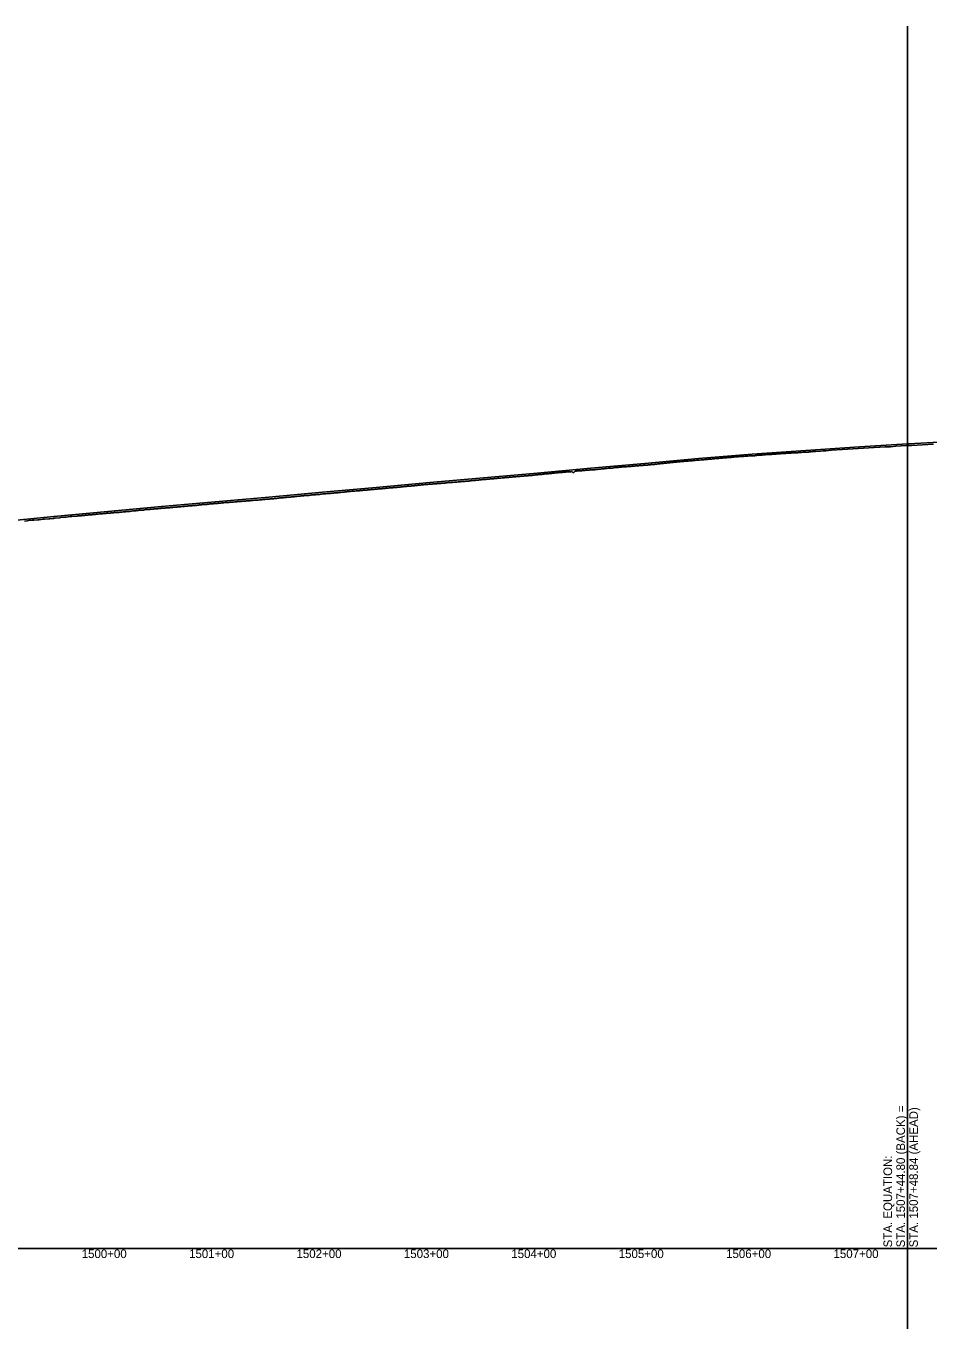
# Model space of a CAD drawing. Extents: x -3793 to 50787, y -1075 to 6138.
# Drawn here: x 37250 to 38091, y 2925 to 4138 of the extents above; entities that cross this region are included whole.
import ezdxf

# ---------------------------------------------------------------- set-up
doc = ezdxf.new("R2010")
doc.units = 0
for name, color, linetype in [('RD_DDB_Profile_EX', 7, 'Continuous'), ('RD_DDB_Profile_PR', 7, 'Continuous'), ('RD_DDB_StaTX', 7, 'Continuous'), ('RD_GPK_Profile_Cell', 7, 'Continuous'), ('RD_Sketch10', 7, 'Continuous')]:
    doc.layers.add(name, color=color, linetype=linetype)

msp = doc.modelspace()

# ---------------------------------------------------------------- linework, layer by layer
at = {"layer": 'RD_DDB_Profile_EX'}
for points in [[(38070.696205, 3747.44712), (38074.662382, 3747.646305), (38079.667007, 3747.896915), (38084.661984, 3748.09777), (38089.65697, 3748.497935), (38094.661564, 3748.798555)], [(37825.054235, 3729.11925), (37826.055439, 3729.17159), (37827.05828, 3729.22331), (37828.04964, 3729.3236), (37829.050776, 3729.518445), (37829.623085, 3729.54684), (37830.053679, 3729.57196), (37831.054803, 3729.62428), (37832.055636, 3729.772895), (37833.04898, 3729.870825), (37834.050167, 3729.92131), (37835.051291, 3729.877105), (37836.053838, 3730.02341), (37837.054967, 3730.12737), (37838.04665, 3730.320815), (37839.049486, 3730.465465), (37840.050669, 3730.566075), (37841.051464, 3730.616715), (37842.054358, 3730.758105), (37843.13772, 3730.86175), (37844.047135, 3730.917655), (37845.049642, 3731.119125), (37846.050815, 3731.219755), (37847.053642, 3731.222815), (37848.046998, 3731.275775), (37849.047797, 3731.518395), (37850.050679, 3731.616625), (37851.053506, 3731.668065), (37852.045143, 3731.768595), (37853.047972, 3731.868445), (37854.048834, 3731.96911), (37855.051716, 3732.06893), (37856.045008, 3732.170215), (37856.652356, 3732.200945), (37857.046169, 3732.220865), (37858.048684, 3732.36923), (37859.051555, 3732.41756), (37860.043116, 3732.516685), (37861.045988, 3732.66503), (37862.046796, 3732.767365), (37863.049667, 3732.867225), (37864.042936, 3732.965465), (37865.044089, 3733.019225), (37866.046909, 3733.06912), (37867.049491, 3733.117505), (37868.050599, 3733.219765), (37869.043911, 3733.26949), (37870.166991, 3733.297415), (37871.047595, 3733.470185), (37872.050405, 3733.521555), (37873.041982, 3733.620805), (37874.044794, 3733.71936), (37875.04738, 3733.77207), (37876.048479, 3733.77422), (37877.041763, 3733.972655), (37878.042854, 3734.02345), (37879.045715, 3734.170715), (37880.048266, 3734.270655), (37881.039824, 3734.32266), (37882.042638, 3734.325215), (37883.045499, 3734.426455), (37883.681626, 3734.522225), (37884.046338, 3734.57338), (37885.039594, 3734.67194), (37886.040676, 3734.72287), (37887.043526, 3734.775315), (37888.04609, 3734.922845), (37889.047223, 3735.024945), (37890.040464, 3735.07478), (37891.041546, 3735.22451), (37892.044397, 3735.32565), (37893.046977, 3735.375645), (37894.038485, 3735.47637), (37895.041295, 3735.527495), (37896.044145, 3735.62747), (37897.196262, 3735.73699), (37898.038226, 3735.77929), (37899.039299, 3735.8791), (37900.042139, 3735.97913), (37901.044737, 3736.127095), (37902.036208, 3736.17992), (37903.039048, 3736.27995), (37904.041888, 3736.32998), (37905.042807, 3736.38182), (37906.035991, 3736.480755), (37907.037095, 3736.5798), (37908.039755, 3736.581665), (37909.042595, 3736.731695), (37910.043704, 3736.83258), (37910.710897, 3736.83251), (37911.036869, 3736.833365), (37912.039496, 3736.980845), (37913.040595, 3737.0327), (37914.043425, 3737.13279), (37915.034675, 3737.183625), (37916.037506, 3737.23449), (37917.040336, 3737.33457), (37918.041428, 3737.38479), (37919.034414, 3737.48473), (37920.037244, 3737.584815), (37921.038332, 3737.63513)], [(37921.038332, 3737.63513), (37922.04103, 3737.68589), (37923.032403, 3737.786105), (37924.225532, 3737.84633), (37925.038055, 3737.887575), (37926.040754, 3737.938325), (37927.033851, 3737.98832), (37928.038417, 3738.03828), (37929.031394, 3738.186975), (37930.035933, 3738.285575), (37931.038754, 3738.385715), (37932.033612, 3738.43481), (37933.03629, 3738.53495), (37934.040848, 3738.584945), (37935.033972, 3738.63494), (37936.036646, 3738.685075), (37937.031511, 3738.73579), (37938.034328, 3738.835145), (37939.038879, 3738.982065), (37940.031846, 3739.082115), (37941.036394, 3739.13223), (37942.029528, 3739.133965), (37943.033908, 3739.232455), (37944.03672, 3739.28351), (37945.031598, 3739.33184), (37946.034408, 3739.432025), (37947.038773, 3739.53043), (37948.031923, 3739.58141), (37949.036435, 3739.6298), (37950.029403, 3739.72985), (37951.254803, 3739.79192), (37952.03675, 3739.829395), (37953.029709, 3739.928515), (37954.034241, 3739.93087), (37955.037045, 3740.0301), (37956.031934, 3740.12832), (37957.034534, 3740.17959), (37958.029426, 3740.229905), (37959.032228, 3740.32908), (37960.036548, 3740.37955), (37961.029719, 3740.4275), (37962.034249, 3740.47687), (37963.027424, 3740.575875), (37964.030011, 3740.627215), (37965.034538, 3740.676595), (37966.027706, 3740.775645), (37967.032007, 3740.82504), (37968.034763, 3740.826495), (37969.029662, 3740.876925), (37970.032456, 3740.927215), (37971.027132, 3741.026525), (37972.029926, 3741.07681), (37973.034445, 3741.175075), (37974.027395, 3741.22759), (37975.031912, 3741.32586), (37976.034707, 3741.37734), (37977.027891, 3741.378665), (37978.284074, 3741.454785), (37979.025356, 3741.52834), (37980.057476, 3741.62913), (37981.035599, 3741.726985), (37982.005655, 3741.775135), (37982.984122, 3741.87301), (37984.078247, 3741.97863), (37985.055456, 3742.02767), (37989.704321, 3742.33193), (37991.798709, 3742.47921), (37994.696363, 3742.683035), (37999.697749, 3743.083235), (38004.689964, 3743.43444), (38009.691376, 3743.685775), (38014.683546, 3744.036985), (38019.688011, 3744.436865), (38024.680055, 3744.639535), (38029.681677, 3744.940165), (38034.676658, 3745.24071), (38039.671672, 3745.54179), (38044.676186, 3745.8419), (38049.668251, 3746.14312), (38054.672808, 3746.39455), (38059.66779, 3746.74467), (38064.662833, 3747.09518), (38069.667386, 3747.395515), (38070.696205, 3747.44712)], [(37728.078342, 3720.47266), (37729.070448, 3720.58817), (37730.071072, 3720.641465), (37731.072305, 3720.73554), (37732.071875, 3720.8306), (37733.073108, 3720.992885), (37734.07434, 3721.0901), (37735.075572, 3721.181375), (37736.076309, 3721.2846), (37737.068267, 3721.39366), (37738.069484, 3721.49097), (37739.070701, 3721.591245), (37740.071919, 3721.682755), (37741.073136, 3721.78889), (37742.072683, 3721.840045), (37743.07344, 3721.94312), (37744.074659, 3722.040565), (37745.066588, 3722.185075), (37746.067805, 3722.291015), (37747.069021, 3722.3441), (37748.070237, 3722.391595), (37748.535273, 3722.368505), (37749.070901, 3722.34744), (37750.072203, 3722.594955), (37751.071735, 3722.693415), (37752.072939, 3722.79644), (37753.064823, 3722.84664), (37754.066024, 3722.89697), (37755.066706, 3722.94993), (37756.06791, 3723.05286), (37757.069113, 3723.150555), (37758.070409, 3723.29565), (37759.071612, 3722.44743), (37760.063475, 3722.45), (37761.062492, 3723.54742), (37762.063694, 3723.64528), (37763.064883, 3723.79323), (37764.066072, 3723.84612), (37765.067346, 3723.894065), (37766.068534, 3724.001745), (37767.059878, 3724.05199), (37768.062754, 3724.15154), (37769.063943, 3724.297115), (37770.066817, 3724.299045), (37771.068007, 3724.40667), (37772.059908, 3724.50446), (37773.062311, 3724.601605), (37774.063501, 3724.65439), (37775.06469, 3724.75237), (37775.564544, 3724.777045), (37776.067558, 3724.80435), (37777.05936, 3724.859415), (37778.060532, 3724.957415), (37779.063012, 3725.007015), (37780.064189, 3725.107405), (37781.065365, 3725.157795), (37782.068227, 3725.262165), (37783.060022, 3725.36006), (37784.061195, 3725.51043), (37785.063598, 3725.560085), (37786.064859, 3725.70809), (37787.066036, 3725.85387), (37788.059513, 3725.855675), (37789.079179, 3726.00563), (37790.061847, 3726.106545), (37791.064246, 3726.15621), (37792.065412, 3726.25667), (37793.057259, 3726.35697), (37794.060113, 3726.45664), (37795.061274, 3726.554845), (37796.062435, 3726.559795), (37797.064846, 3726.61398), (37798.056607, 3726.90533), (37799.057769, 3726.958025), (37800.060624, 3727.057695), (37801.061865, 3727.16032), (37802.063027, 3727.21076), (37802.593814, 3727.263955), (37803.056032, 3727.30814), (37804.057182, 3727.35865), (37805.058333, 3727.50701), (37806.061176, 3727.60455), (37807.062327, 3727.65725), (37808.054126, 3727.707615), (37809.056553, 3727.803045), (37810.057704, 3727.855745), (37811.058855, 3727.958385), (37812.0617, 3728.060185), (37813.053416, 3728.11057), (37814.054563, 3728.21108), (37815.057078, 3728.30869), (37816.10845, 3728.36427), (37817.059441, 3728.4638), (37818.052904, 3728.561395), (37819.053643, 3728.61395), (37820.054851, 3728.666425), (37821.057688, 3728.766215), (37822.058896, 3728.866685), (37823.050571, 3728.91901), (37824.053097, 3729.01878), (37825.054235, 3729.11925)], [(37532.301108, 3702.89569), (37533.129568, 3702.97885), (37534.129271, 3703.0792), (37535.128975, 3703.17321), (37536.130222, 3703.279175), (37537.129925, 3703.385865), (37538.129629, 3703.479875), (37539.129333, 3703.57392), (37540.130581, 3703.58617), (37541.130285, 3703.780195), (37542.129989, 3703.836835), (37543.129915, 3703.89334), (37544.131164, 3703.993005), (37545.130868, 3704.093315), (37546.130567, 3704.19364), (37547.121633, 3704.28142), (37548.121314, 3704.39426), (37549.122548, 3704.531495), (37550.12223, 3704.675675), (37551.121912, 3704.688485), (37552.121594, 3704.782685), (37553.122829, 3704.844745), (37554.122512, 3704.93893), (37555.122195, 3704.995455), (37556.121877, 3705.00194), (37557.123113, 3705.151665), (37558.123014, 3705.201915), (37559.330378, 3705.366985), (37560.122364, 3705.44653), (37561.123582, 3705.50238), (37562.123247, 3705.552755), (37563.122911, 3705.691025), (37564.122575, 3705.791445), (37565.12224, 3705.89187), (37566.123461, 3705.941605), (37567.123126, 3706.03603), (37568.123002, 3706.092355), (37569.122667, 3706.10469), (37570.124101, 3706.204375), (37571.123765, 3706.39284), (37572.122262, 3706.48732), (37573.122134, 3706.543595), (37574.123337, 3706.5993), (37575.122988, 3706.743845), (37576.122846, 3706.89422), (37577.122496, 3706.95054), (37578.122146, 3707.089335), (37579.123558, 3707.15069), (37580.114506, 3707.245215), (37581.114357, 3707.301395), (37582.114, 3707.351835), (37583.115212, 3707.45163), (37584.115061, 3707.551985), (37585.114705, 3707.64669), (37586.359649, 3707.74526), (37587.115751, 3707.85261), (37588.115376, 3707.9531), (37589.115002, 3707.95926), (37590.114827, 3708.015285), (37591.116025, 3708.15948), (37592.11474, 3708.29858), (37593.11437, 3708.354705), (37594.114, 3708.449615), (37595.113826, 3708.550045), (37596.115026, 3708.73874), (37597.114656, 3708.800385), (37598.11448, 3708.850815), (37599.114109, 3708.99585), (37600.115501, 3709.05657), (37601.115112, 3709.107105), (37602.114723, 3709.202205), (37603.114525, 3709.302685), (37604.115712, 3709.447135), (37605.115323, 3709.55311), (37606.115124, 3709.60895), (37607.114734, 3709.704155), (37608.114344, 3709.80472), (37609.115722, 3709.949195), (37610.115332, 3710.04452), (37611.114094, 3710.10029), (37612.106474, 3710.205295), (37613.38892, 3710.35945), (37614.10745, 3710.400435), (37615.107042, 3710.45108), (37616.106635, 3710.59138), (37617.107996, 3710.685995), (37618.107588, 3710.78674), (37619.108767, 3710.896935), (37620.108542, 3710.9924), (37621.108134, 3711.048205), (37622.109495, 3711.142915), (37623.109088, 3711.243625), (37624.10868, 3711.29937), (37625.110041, 3711.39918), (37626.109633, 3711.499855), (37627.110814, 3711.58974), (37628.101701, 3711.645305), (37629.101269, 3711.75597), (37630.101463, 3711.855905), (37631.101213, 3711.90652), (37632.102383, 3711.956465)], [(37632.102383, 3711.956465), (37633.102132, 3712.05219), (37634.101708, 3712.148065), (37635.10288, 3712.202865), (37636.102627, 3712.243865), (37637.1038, 3712.403455), (37638.103376, 3712.458975), (37639.103121, 3712.50959), (37640.104296, 3712.5643), (37640.41819, 3712.62731), (37641.104028, 3712.750735), (37642.105188, 3712.850725), (37643.104747, 3712.94686), (37644.095542, 3713.00216), (37645.096705, 3713.05681), (37646.096421, 3713.10289), (37647.095971, 3713.199125), (37648.096395, 3713.303605), (37649.096115, 3713.404345), (37650.09728, 3713.45889), (37651.096998, 3713.514115), (37652.096555, 3713.61486), (37653.097882, 3713.75132), (37654.097594, 3713.811005), (37655.098747, 3713.95215), (37656.098443, 3714.007395), (37657.097982, 3714.01701), (37658.099292, 3714.116975), (37659.089139, 3714.217575), (37660.090296, 3714.31761), (37661.089987, 3714.368335), (37662.089524, 3714.32764), (37663.090835, 3714.60632), (37664.090522, 3714.71138), (37665.091682, 3714.81142), (37666.091368, 3714.86222), (37667.090904, 3714.9131), (37667.447461, 3714.9665), (37668.092204, 3715.0631), (37669.091061, 3715.118045), (37670.092211, 3715.21813), (37671.091882, 3715.364895), (37672.09155, 3715.41576), (37673.092702, 3715.469855), (37674.092369, 3715.61671), (37675.082821, 3715.76359), (37676.084115, 3715.82146), (37677.083769, 3715.872285), (37678.084925, 3715.97237), (37679.084578, 3716.073195), (37680.083345, 3716.124075), (37681.084637, 3716.227895), (37682.084277, 3716.328725), (37683.085422, 3716.51762), (37684.085061, 3716.57599), (37685.084566, 3716.626935), (37686.085844, 3716.723355), (37687.085478, 3716.87428), (37688.086628, 3716.928015), (37689.086259, 3717.025345), (37690.078266, 3717.121795), (37691.078844, 3717.171865), (37692.080122, 3717.225485), (37693.081274, 3717.325625), (37694.080905, 3717.37655), (37694.476732, 3717.396345), (37695.082174, 3717.43015), (37696.083312, 3717.573365), (37697.084575, 3717.71654), (37698.076553, 3717.77356), (37699.077814, 3717.78063), (37700.079076, 3717.93075), (37701.080214, 3717.984385), (37702.080797, 3718.03449), (37703.081938, 3718.227785), (37704.081555, 3718.26859), (37705.082818, 3718.37551), (37706.074781, 3718.42895), (37707.076043, 3718.532455), (37708.077184, 3718.58264), (37709.078431, 3718.68281), (37710.079678, 3718.779635), (37711.080806, 3718.833215), (37712.082053, 3718.93339), (37713.080882, 3718.9877), (37714.07293, 3719.13447), (37715.074177, 3719.144445), (37716.075308, 3719.151155), (37717.076555, 3719.38829), (37718.077803, 3719.488455), (37719.078936, 3719.635445), (37720.080183, 3719.688835), (37721.072104, 3719.69215), (37721.506002, 3719.77889), (37722.073342, 3719.88592), (37723.072909, 3719.98696), (37724.07341, 3720.080955), (37725.074643, 3720.1812), (37726.075876, 3720.23768), (37727.077109, 3720.384795), (37728.078342, 3720.47266)], [(37433.155856, 3694.129275), (37434.155726, 3694.17922), (37435.154101, 3694.306795), (37436.152201, 3694.380885), (37437.152071, 3694.438525), (37437.69866, 3694.439065), (37438.158774, 3694.431735), (37439.158352, 3694.581885), (37440.156707, 3694.6751), (37441.156548, 3694.64111), (37442.156397, 3694.848685), (37443.154471, 3694.907085), (37444.154319, 3694.999565), (37445.152659, 3695.085345), (37446.150732, 3695.20119), (37447.15058, 3695.258635), (37448.148915, 3695.351945), (37449.148501, 3695.487285), (37450.155235, 3695.502935), (37451.213296, 3695.602345), (37452.153142, 3695.69656), (37453.151457, 3695.76194), (37454.151284, 3695.80473), (37455.150853, 3695.86217), (37456.15068, 3695.95497), (37457.150506, 3696.04053), (37458.150333, 3696.105085), (37459.149903, 3696.19803), (37460.14973, 3696.240855), (37461.149556, 3696.34815), (37462.149128, 3696.49112), (37463.148954, 3696.54118), (37464.148781, 3696.555675), (37465.148344, 3696.698675), (37466.149568, 3696.756005), (37467.149373, 3696.84892), (37468.148923, 3696.949165), (37469.148728, 3697.077745), (37470.148532, 3697.156565), (37471.148084, 3697.242475), (37472.147889, 3697.33544), (37473.147694, 3697.457015), (37474.147246, 3697.50011), (37475.145534, 3697.601005), (37476.145339, 3697.70112), (37477.145144, 3697.758315), (37478.242566, 3697.85638), (37479.144485, 3697.894575), (37480.14427, 3697.930035), (37481.143805, 3698.152105), (37482.143589, 3698.209305), (37483.143374, 3698.26649), (37484.142911, 3698.452735), (37485.142695, 3698.58889), (37486.14248, 3698.64607), (37487.142018, 3698.69638), (37488.141803, 3698.80353), (37489.141588, 3698.9037), (37490.141373, 3698.99691), (37491.141159, 3699.104035), (37492.140936, 3699.20422), (37493.1407, 3699.268305), (37494.140465, 3699.361585), (37495.14023, 3699.41871), (37496.139994, 3699.51891), (37497.139759, 3699.61911), (37498.139767, 3699.67608), (37499.139531, 3699.869395), (37500.139295, 3699.962735), (37501.139059, 3700.106095), (37502.138824, 3700.17), (37503.138588, 3700.22703), (37504.138352, 3700.3204), (37505.271837, 3700.427195), (37506.137864, 3700.520845), (37507.137608, 3700.61431), (37508.137352, 3700.714575), (37509.137096, 3700.814835), (37510.13684, 3700.87859), (37511.136585, 3700.965365), (37512.136329, 3700.979065), (37513.13631, 3701.029195), (37514.136054, 3701.216035), (37515.135797, 3701.359615), (37516.134009, 3701.45405), (37517.133753, 3701.50434), (37518.133496, 3701.567845), (37519.133232, 3701.67472), (37520.132956, 3701.781595), (37521.132679, 3701.83188), (37522.132402, 3702.012525), (37523.132126, 3701.969385), (37524.131849, 3702.219705), (37525.131572, 3702.31352), (37526.131296, 3702.370335), (37527.131019, 3702.47065), (37528.130971, 3702.57085), (37529.130694, 3702.62761), (37530.130416, 3702.67791), (37531.130139, 3702.77821), (37532.301108, 3702.89569)], [(37336.195384, 3685.27606), (37337.193655, 3685.37647), (37338.192264, 3685.417105), (37339.192427, 3685.546365), (37340.191031, 3685.63701), (37341.189296, 3685.737395), (37342.187561, 3685.87824), (37343.186161, 3685.928505), (37344.19238, 3685.988545), (37345.192388, 3686.12873), (37346.190632, 3686.210205), (37347.188876, 3686.24857), (37348.187454, 3686.42995), (37349.185697, 3686.570985), (37350.184272, 3686.6525), (37351.182515, 3686.753035), (37352.190609, 3686.831735), (37353.189181, 3686.963385), (37354.187423, 3687.0232), (37355.185993, 3687.16424), (37356.184233, 3687.255485), (37356.610848, 3687.277085), (37357.18246, 3687.32452), (37358.181003, 3687.38412), (37359.179218, 3687.44381), (37360.185804, 3687.58507), (37361.184024, 3687.80817), (37362.183686, 3687.889735), (37363.182228, 3687.95844), (37364.180448, 3688.00903), (37365.180776, 3688.07762), (37366.17899, 3688.2372), (37367.177523, 3688.23756), (37368.175736, 3688.320075), (37369.182032, 3688.420735), (37370.180565, 3688.49797), (37371.178759, 3688.58958), (37372.177266, 3688.639995), (37373.175459, 3688.82283), (37374.173651, 3688.8911), (37375.172155, 3688.93271), (37376.171806, 3689.056185), (37377.178429, 3689.124365), (37378.179811, 3689.18307), (37379.178003, 3689.283655), (37380.176504, 3689.36663), (37381.176158, 3689.457785), (37382.174658, 3689.56701), (37383.174312, 3689.60818), (37383.640119, 3689.63183), (37384.172492, 3689.67626), (37385.170967, 3689.785435), (37386.1706, 3689.83539), (37387.169074, 3689.97724), (37388.168707, 3690.068545), (37389.175031, 3690.127955), (37390.176665, 3690.144995), (37391.174834, 3690.36986), (37392.173305, 3690.387505), (37393.172941, 3690.4289), (37394.17111, 3690.50513), (37395.171049, 3690.72083), (37396.169218, 3690.754535), (37397.167686, 3690.84666), (37398.167302, 3690.94749), (37399.165447, 3691.08126), (37400.165363, 3691.148), (37401.163509, 3691.248645), (37402.170151, 3691.3325), (37403.17142, 3691.349265), (37404.169565, 3691.483235), (37405.169481, 3691.574735), (37406.167626, 3691.69211), (37407.166065, 3691.70922), (37408.165688, 3691.767495), (37409.163833, 3691.99333), (37410.163749, 3692.043185), (37410.66939, 3692.09419), (37411.161883, 3692.14389), (37412.161776, 3692.15202), (37413.159899, 3692.336345), (37414.166268, 3692.437215), (37415.16616, 3692.49526), (37416.164576, 3692.537745), (37417.165779, 3692.62159), (37418.164188, 3692.696515), (37419.162595, 3692.82297), (37420.162203, 3692.973015), (37421.160608, 3693.089735), (37422.160501, 3693.18162), (37423.158904, 3693.224295), (37424.184025, 3693.31854), (37425.156894, 3693.35919), (37426.163561, 3693.49178), (37427.163152, 3693.54187), (37428.161534, 3693.642555), (37429.159913, 3693.827565), (37430.159507, 3693.877665), (37431.157885, 3693.851815), (37432.157755, 3694.078365), (37433.155856, 3694.129275)], [(37248.493766, 3677.20714), (37251.001229, 3677.458605), (37252.16529, 3677.56415), (37256.010601, 3677.87361), (37257.160724, 3677.989325), (37261.019963, 3678.33833), (37262.156163, 3678.4186), (37266.03005, 3678.808085), (37267.151258, 3678.909835), (37271.038947, 3679.222265), (37272.14836, 3679.322905), (37275.523036, 3679.695965), (37276.049286, 3679.75417), (37277.143374, 3679.83173), (37281.060434, 3680.226215), (37282.138158, 3680.356495), (37286.070198, 3680.7121), (37287.137037, 3680.83008), (37289.037672, 3681.04028), (37291.08386, 3681.26668), (37292.411355, 3681.3725), (37297.2096, 3681.73488), (37298.207943, 3681.9439), (37299.206286, 3682.02362), (37300.204629, 3682.11505), (37301.202973, 3682.1448), (37302.201316, 3682.23486), (37302.552307, 3682.287705), (37303.199643, 3682.354525), (37304.207814, 3682.445905), (37305.206491, 3682.57569), (37306.204809, 3682.65661), (37307.203126, 3682.717105), (37308.201444, 3682.81742), (37309.199761, 3683.03736), (37310.198078, 3682.997835), (37311.196396, 3683.0881), (37312.205974, 3683.14797), (37313.204292, 3683.26807), (37314.202965, 3683.37835), (37315.201283, 3683.498565), (37316.199597, 3683.52913), (37317.197889, 3683.629575), (37318.196182, 3683.750015), (37319.194475, 3683.810395), (37320.202619, 3683.86089), (37321.200912, 3683.991405), (37322.199204, 3684.10174), (37323.197846, 3684.20247), (37324.196138, 3684.24309), (37325.19443, 3684.39292), (37326.192722, 3684.4335), (37327.191014, 3684.563405), (37328.198639, 3684.632885), (37329.198869, 3684.723435), (37329.581578, 3684.742745), (37330.197146, 3684.783615), (37331.195414, 3684.874235), (37332.194026, 3684.984245), (37333.192293, 3685.0749), (37334.190561, 3685.07531), (37335.18917, 3685.13526), (37336.195384, 3685.27606)]]:
    msp.add_lwpolyline(points, dxfattribs=at)
at = {"layer": 'RD_DDB_Profile_PR'}
for points in [[(38070.7, 3749.035007), (38071.86, 3749.1055), (38121.86, 3751.785), (38171.86, 3754.1545), (38221.86, 3755.999), (38271.86, 3757.9645), (38321.86, 3759.284), (38371.86, 3760.544), (38421.86, 3761.3885), (38471.86, 3761.909), (38521.86, 3761.896), (38571.86, 3761.5625), (38621.86, 3761.0115), (38671.86, 3760.089), (38721.86, 3758.831), (38771.86, 3757.364), (38821.86, 3755.456)], [(38025.9, 3746.3125), (38070.7, 3749.035007)], [(37225.9, 3676.4335), (37275.9, 3681.337), (37325.9, 3686.0215), (37375.9, 3690.6215), (37425.9, 3695.056), (37475.9, 3699.276), (37525.9, 3703.9565), (37575.9, 3708.4595), (37625.9, 3713.078), (37675.9, 3717.4105), (37725.9, 3721.8275), (37775.9, 3726.395), (37825.9, 3730.763), (37875.9, 3735.374), (37925.9, 3739.531), (37975.9, 3742.97), (38025.9, 3746.3125)]]:
    msp.add_lwpolyline(points, dxfattribs=at)
at = {"layer": 'RD_GPK_Profile_Cell'}
msp.add_line((1000, 3000), (46549.603806, 3000), dxfattribs=at)
at = {"layer": 'RD_Sketch10'}
for q in [(38070.73, 4138.027692), (38070.73, 2925)]:
    msp.add_line((38070.73, 3000), q, dxfattribs=at)

# ---------------------------------------------------------------- texts
at = {"layer": 'RD_DDB_StaTX'}
for s, p in [('1500+00', (37301.687695, 2991)), ('1500+00', (37301.695471, 2991)), ('1501+00', (37401.687695, 2991)), ('1501+00', (37401.695471, 2991)), ('1502+00', (37501.687695, 2991)), ('1502+00', (37501.695471, 2991)), ('1503+00', (37601.687695, 2991)), ('1503+00', (37601.695471, 2991)), ('1504+00', (37701.687695, 2991)), ('1504+00', (37701.695471, 2991)), ('1505+00', (37801.687695, 2991)), ('1505+00', (37801.695471, 2991)), ('1506+00', (37901.687695, 2991)), ('1506+00', (37901.695471, 2991)), ('1507+00', (38001.687695, 2991)), ('1507+00', (38001.695471, 2991))]:
    msp.add_text(s, height=8, dxfattribs=at).set_placement(p)
at = {"layer": 'RD_Sketch10'}
for s, p in [('STA. 1507+44.80 (BACK) =', (38068.236266, 3000.925426)), ('STA. 1507+48.84 (AHEAD)', (38080.236266, 3000.925426)), ('STA. EQUATION:', (38056.236266, 3000.925426))]:
    msp.add_text(s, height=8, rotation=90, dxfattribs=at).set_placement(p)

doc.saveas('drawing.dxf')
